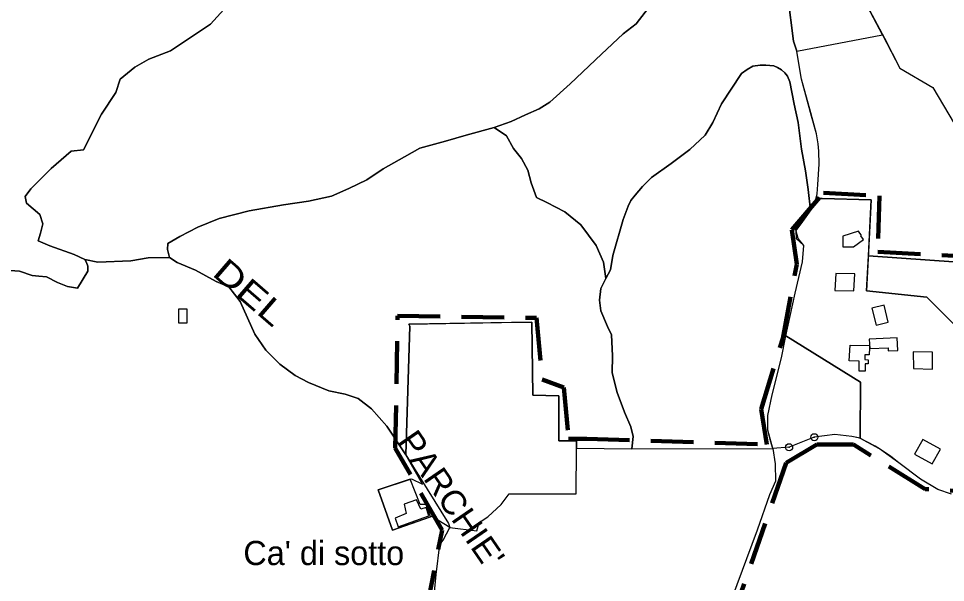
# Model space of a CAD drawing. Extents: x 645880 to 658994, y 884400 to 894744.
# Drawn here: x 653901 to 654553, y 890913 to 891309 of the extents above; entities that cross this region are included whole.
import ezdxf
from ezdxf.enums import TextEntityAlignment as Align

# ---------------------------------------------------------------- set-up
doc = ezdxf.new("R2010")
doc.units = 0
doc.header["$LTSCALE"] = 10
doc.header["$PDMODE"] = 32
doc.header["$PDSIZE"] = 5
doc.linetypes.add('MEDIUM_DASHED', pattern=[4.5, 3, -1.5])
for name, color, linetype, lineweight in [('13', 7, 'Continuous', 25), ('14', 7, 'Continuous', 25), ('15', 7, 'MEDIUM_DASHED', 100), ('16', 7, 'Continuous', 25), ('17', 7, 'Continuous', 25), ('18', 7, 'Continuous', 25), ('2', 7, 'Continuous', 25), ('25', 7, 'Continuous', 25), ('30', 7, 'Continuous', 25), ('31', 7, 'Continuous', 25), ('4', 7, 'Continuous', 25), ('6', 7, 'Continuous', 25), ('7', 7, 'Continuous', 25), ('8', 7, 'Continuous', 25)]:
    doc.layers.add(name, color=color, linetype=linetype, lineweight=lineweight)
doc.layers.add('60', color=7, linetype='Continuous')

msp = doc.modelspace()

# ---------------------------------------------------------------- linework, layer by layer
at = {"layer": '13'}
msp.add_line((654460.44, 891015.21), (654442.69, 891008.19), dxfattribs=at)
for points in [[(654431.39, 891007.39), (654427.88, 891020.21), (654427.88, 891030.4), (654430.8, 891045.01), (654437.43, 891071.09), (654440.44, 891086.51)], [(654440.44, 891086.51), (654492.88, 891053.96), (654492.54, 891014.53), (654486.75, 891015.85), (654474.91, 891017.12), (654460.44, 891015.21)], [(654216.32, 890855.24), (654215.56, 890850.9), (654202.59, 890869.12), (654194.7, 890888.26), (654193.71, 890894.64), (654193.05, 890901.65), (654194.7, 890918.88), (654197.32, 890939.8), (654199.62, 890942.98), (654204.23, 890951.92), (654223.32, 890949.41), (654224.86, 890955.4), (654231.03, 890959.39), (654240.29, 890967.87), (654245.95, 890975.36), (654293.14, 890975.36), (654293.28, 891007.67)], [(654293.28, 891007.67), (654332.09, 891007.07), (654431.39, 891007.39), (654432.9, 890996.45), (654433.12, 890984.39), (654428.99, 890974.82), (654420.24, 890950.06), (654402.15, 890901.58)]]:
    msp.add_lwpolyline(points, dxfattribs=at)
for p in [(654460.44, 891015.21), (654442.69, 891008.19)]:
    msp.add_point(p, dxfattribs=at)
at = {"layer": '14'}
msp.add_lwpolyline([(654293.28, 891007.67), (654293.3, 891012.78), (654280.92, 891012.71), (654280.92, 891044.21), (654262.66, 891044.88), (654261.89, 891096.12), (654233.12, 891095.63), (654175.46, 891094.63), (654176.15, 891093.36), (654173.32, 891002.95), (654203.28, 890954.63), (654204.25, 890951.87), (654223.32, 890949.41), (654224.86, 890955.4), (654231.03, 890959.39), (654240.29, 890967.87), (654245.95, 890975.36), (654293.14, 890975.36)], close=True, dxfattribs=at)
at = {"layer": '15'}
for points in [[(654444.63, 891160.84), (654466.79, 891186.93), (654506.16, 891184.8), (654505.1, 891145.4), (654562.68, 891142.53)], [(654187.59, 890892.26), (654198.8, 890949.95), (654165.97, 891007.65), (654167.57, 891100.6), (654265.27, 891099), (654269.27, 891055.73), (654284.49, 891050.12), (654287.69, 891014.06), (654300.51, 891014.06), (654427.03, 891010.05), (654423.03, 891034.89), (654438.19, 891084.48), (654448.04, 891136.86), (654444.63, 891160.84)], [(654585.76, 890975.95), (654538.33, 890978.79), (654487.88, 891010.05), (654462.26, 891010.05), (654440.63, 890997.22), (654400.59, 890881.84)]]:
    msp.add_lwpolyline(points, dxfattribs=at)
at = {"layer": '16'}
for points in [[(654257.57, 891241.75), (654267.01, 891245.87), (654274.68, 891250.57), (654288.78, 891263.42), (654310.86, 891284.26), (654326.2, 891298.53), (654335.13, 891305.73), (654345.47, 891318.9), (654360.97, 891343.75), (654359.03, 891359.49), (654347.03, 891367.8), (654337.81, 891377.96), (654334.12, 891387.19), (654335.04, 891392.27), (654337.81, 891394.12), (654345.19, 891395.96), (654355.34, 891393.66), (654371.87, 891382.28)], [(654438.65, 891351.83), (654441.81, 891325), (654445.75, 891293.44), (654448.15, 891286.34), (654508.46, 891297.97), (654495.69, 891321.87), (654480.74, 891328.55), (654472.64, 891339.37), (654465.62, 891367.56), (654462.99, 891383.59), (654458.99, 891391.09)], [(654026.23, 891346.03), (654052.52, 891323.65), (654036.16, 891305.49), (654008.06, 891286.58), (653992.89, 891280.85), (653982.94, 891275.13), (653972.74, 891266.67), (653969.59, 891257.45), (653959.56, 891242.28), (653946.87, 891217.14), (653938.16, 891216.14), (653924.24, 891203.95), (653909.96, 891189.77), (653905.81, 891184.24), (653906.85, 891179.71), (653911.51, 891175.69), (653916.18, 891171.66), (653918.25, 891165.12), (653916.58, 891158.63), (653915.08, 891153.16), (653923.13, 891149.73), (653940.24, 891143.62), (653947.75, 891140.12)], [(654235.53, 891232.87), (654247.43, 891236.94), (654257.57, 891241.75)], [(654201.36, 891223.19), (654215.82, 891227.41), (654235.53, 891232.87)], [(654007.31, 891141.45), (654005.78, 891147.18), (654006.13, 891151.44), (654014.56, 891156.26), (654027.22, 891162.9), (654042.28, 891168.92), (654063.37, 891174.35), (654087.47, 891178.57), (654104.95, 891180.98), (654121.22, 891184.6), (654133.27, 891190.03), (654145.92, 891196.06), (654157.37, 891203.89), (654172.43, 891212.33), (654183.28, 891218.36), (654201.36, 891223.19)], [(654007.31, 891141.45), (653992.41, 891141.17), (653980.07, 891139.23), (653956.91, 891138.14), (653947.75, 891140.12), (653948.95, 891138.08), (653949.85, 891135.46), (653949.85, 891131.93), (653942.66, 891120.01), (653935.56, 891121.19), (653928.6, 891123.94), (653920.87, 891127.94), (653915.46, 891128.44), (653910.83, 891128.94), (653901.81, 891131.94), (653891.76, 891132.69)], [(653947.75, 891140.12), (653956.91, 891138.14), (653980.07, 891139.23), (653992.41, 891141.17), (654007.31, 891141.45)], [(654095.51, 891058.54), (654084.82, 891066.57), (654074.9, 891076.5), (654067.26, 891087.58), (654056.95, 891110.5), (654048.93, 891120.82), (654040.15, 891124.64), (654025.64, 891132.66), (654012.66, 891138.01), (654007.31, 891141.45)], [(654173.32, 891002.95), (654160.04, 891023.01), (654149.35, 891035.24), (654139.81, 891042.5), (654130.64, 891045.56), (654119.19, 891047.85), (654105.06, 891053.58), (654095.51, 891058.54)], [(654157.03, 890735.67), (654162.78, 890760.6), (654186.67, 890863.9), (654190.49, 890880.45), (654194.7, 890888.26), (654193.71, 890894.64), (654193.05, 890901.65), (654194.7, 890918.88), (654197.32, 890939.8), (654199.62, 890942.98), (654204.23, 890951.92), (654191.63, 890959.55), (654164.07, 890949.87), (654153.98, 890978.35), (654177.43, 890985.94), (654185.16, 890982.22), (654173.32, 891002.95)]]:
    msp.add_lwpolyline(points, dxfattribs=at)
at = {"layer": '17'}
for points in [[(654235.53, 891232.87), (654215.82, 891227.41), (654201.36, 891223.19), (654183.28, 891218.36), (654172.43, 891212.33), (654157.37, 891203.89), (654145.92, 891196.06), (654133.27, 891190.03), (654121.22, 891184.6), (654104.95, 891180.98), (654087.47, 891178.57), (654063.37, 891174.35), (654042.28, 891168.92), (654027.22, 891162.9), (654014.56, 891156.26), (654006.13, 891151.44), (654005.78, 891147.18), (654007.31, 891141.45), (654012.66, 891138.01), (654025.64, 891132.66), (654040.15, 891124.64), (654048.93, 891120.82), (654056.95, 891110.5), (654067.26, 891087.58), (654074.9, 891076.5), (654084.82, 891066.57), (654095.51, 891058.54)], [(654265.12, 891183.67), (654261.51, 891193.91), (654259.03, 891202.78), (654254.77, 891210.94), (654249.1, 891218.04), (654244.13, 891226.91), (654235.53, 891232.87)], [(654317.9, 891087.07), (654315.07, 891093.11), (654310.45, 891104.11), (654309.39, 891111.56), (654310.45, 891119.73), (654314, 891126.82), (654312.29, 891138.19), (654307.15, 891149.95), (654296.28, 891164.39), (654285.16, 891173.64), (654272.48, 891180.22), (654265.12, 891183.67)], [(654173.32, 891002.95), (654176.15, 891093.36), (654175.46, 891094.63), (654240.72, 891095.76), (654261.89, 891096.12), (654262.66, 891044.88), (654280.92, 891044.21), (654280.92, 891012.71), (654293.3, 891012.78), (654293.28, 891007.67), (654332.09, 891007.07), (654333.15, 891015.74)], [(654327.12, 891032.77), (654321.8, 891046.62), (654318.26, 891060.46), (654318.61, 891072.52), (654317.9, 891087.07)], [(654095.51, 891058.54), (654105.06, 891053.58), (654119.19, 891047.85), (654130.64, 891045.56), (654139.81, 891042.5), (654149.35, 891035.24), (654160.04, 891023.01), (654173.32, 891002.95)], [(654333.15, 891015.74), (654331.38, 891022.48), (654327.12, 891032.77)], [(654556.73, 890975.16), (654547.16, 890978.61), (654535.13, 890985.77), (654519.82, 890997.18), (654506.3, 891007.1), (654492.53, 891014.52), (654486.75, 891015.85), (654474.91, 891017.12), (654460.44, 891015.21), (654442.69, 891008.19), (654431.39, 891007.39), (654432.9, 890996.45), (654433.12, 890984.39), (654428.99, 890974.82), (654420.24, 890950.06), (654402.15, 890901.58)]]:
    msp.add_lwpolyline(points, dxfattribs=at)
at = {"layer": '18'}
for points in [[(654558.82, 891422.97), (654547.79, 891403.53), (654543.78, 891387.98), (654539.99, 891369.33), (654535.77, 891360.76), (654522.74, 891368.54), (654511.72, 891380.2), (654494.99, 891387.59), (654458.99, 891391.09), (654462.99, 891383.59), (654465.62, 891367.56), (654472.64, 891339.37), (654480.74, 891328.55), (654495.69, 891321.87), (654509.71, 891295.63), (654520.55, 891274.47), (654543.6, 891260.86), (654558.63, 891235.59)], [(653948.95, 891138.08), (653947.75, 891140.12), (653940.24, 891143.62), (653923.13, 891149.73), (653915.08, 891153.16), (653916.58, 891158.63), (653918.25, 891165.12), (653916.18, 891171.66), (653911.51, 891175.69), (653906.85, 891179.71), (653905.81, 891184.24), (653909.96, 891189.77), (653924.24, 891203.95), (653938.16, 891216.14), (653946.87, 891217.14), (653959.56, 891242.28), (653969.59, 891257.45), (653972.74, 891266.67), (653982.94, 891275.13), (653992.89, 891280.85), (654008.06, 891286.58), (654036.16, 891305.49), (654052.52, 891323.65)], [(653891.76, 891132.69), (653901.81, 891131.94), (653910.83, 891128.94), (653915.46, 891128.44), (653920.87, 891127.94), (653928.6, 891123.94), (653935.56, 891121.19), (653942.66, 891120.01), (653949.85, 891131.93), (653949.85, 891135.46), (653948.95, 891138.08)]]:
    msp.add_lwpolyline(points, dxfattribs=at)
at = {"layer": '2'}
msp.add_lwpolyline([(654165.81, 890958.47), (654167.94, 890952.28), (654189.58, 890960.03), (654187.75, 890965.79), (654183.9, 890964.76), (654180.99, 890971.28), (654172.14, 890968.24), (654173.7, 890961.76)], close=True, dxfattribs=at)
at = {"layer": '25'}
msp.add_line((654307.15, 891149.95), (654312.29, 891138.19), dxfattribs=at)
for points in [[(654445.75, 891293.44), (654441.81, 891325), (654438.65, 891351.83), (654435.5, 891372.74), (654433.14, 891387.33), (654426.43, 891397.59), (654418.55, 891404.3), (654408.69, 891405.09), (654394.89, 891401.54), (654384.25, 891388.91)], [(654384.25, 891388.91), (654369.26, 891361.3), (654360.97, 891343.75), (654345.47, 891318.9), (654335.13, 891305.73), (654326.2, 891298.53), (654310.86, 891284.26), (654288.78, 891263.42), (654274.68, 891250.57)], [(654463.2, 891221.42), (654462.07, 891228.32), (654458.56, 891240.74), (654451.54, 891266.83), (654449.06, 891280.54), (654448.15, 891286.34), (654445.75, 891293.44)], [(654383.65, 891227.46), (654389.23, 891236.33), (654395.2, 891249.49), (654409.15, 891270.77), (654413.19, 891273.57), (654417.15, 891275.81), (654422.48, 891276.67), (654426.34, 891276.7), (654431.97, 891276.07), (654434.49, 891274.98), (654437.37, 891273.35), (654439.63, 891271.22), (654441.51, 891268.96), (654443.14, 891264.95), (654446.27, 891249.27), (654449.16, 891236.36), (654451.53, 891217.67), (654454.17, 891202.48), (654456.05, 891189.31), (654457.81, 891174.76), (654460.56, 891178.27)], [(654274.68, 891250.57), (654267.01, 891245.87), (654257.57, 891241.75)], [(654257.57, 891241.75), (654247.43, 891236.94), (654235.53, 891232.87)], [(654235.53, 891232.87), (654244.13, 891226.91), (654249.1, 891218.04), (654254.77, 891210.94), (654259.03, 891202.78), (654261.51, 891193.91), (654265.12, 891183.67), (654272.48, 891180.22), (654285.16, 891173.64), (654296.28, 891164.39), (654307.15, 891149.95)], [(654359.94, 891207.59), (654372.88, 891217.42), (654383.65, 891227.46)], [(654463.75, 891207.08), (654463.57, 891216.28), (654463.2, 891221.42)], [(654318.74, 891142.93), (654326.15, 891168.14), (654329.71, 891177.47), (654331.57, 891181.43), (654334.45, 891185.34), (654339.66, 891191.43), (654345.96, 891197.6), (654359.94, 891207.59)], [(654460.56, 891178.27), (654462.45, 891186.3), (654462.95, 891192.7), (654463.75, 891207.08)], [(654312.29, 891138.19), (654314, 891126.82), (654317.19, 891132.86), (654318.74, 891142.93)]]:
    msp.add_lwpolyline(points, dxfattribs=at)
at = {"layer": '30'}
msp.add_lwpolyline([(654461.79, 891182.86), (654462.45, 891186.3), (654462.95, 891192.7), (654463.75, 891207.08), (654463.57, 891216.28), (654463.2, 891221.42), (654462.07, 891228.32), (654457.27, 891245.62), (654451.54, 891266.83), (654449.06, 891280.54), (654448.15, 891286.34), (654508.46, 891297.97), (654520.55, 891274.47), (654543.6, 891260.86), (654558.63, 891235.59), (654567.65, 891184.07), (654567.65, 891184.07), (654561.56, 891138.28), (654498.47, 891142.75), (654500.29, 891182.02), (654465.9, 891183.04)], close=True, dxfattribs=at)
at = {"layer": '31'}
for points in [[(654456.05, 891189.31), (654454.17, 891202.48), (654451.53, 891217.67), (654449.16, 891236.36), (654446.27, 891249.27), (654443.14, 891264.95), (654441.51, 891268.96), (654439.63, 891271.22), (654437.37, 891273.35), (654434.49, 891274.98), (654431.97, 891276.07), (654426.34, 891276.7), (654422.48, 891276.67), (654417.15, 891275.81), (654413.19, 891273.57), (654409.15, 891270.77), (654395.2, 891249.49), (654389.23, 891236.33), (654383.65, 891227.46)], [(654383.65, 891227.46), (654372.88, 891217.42), (654359.94, 891207.59)], [(654359.94, 891207.59), (654345.96, 891197.6), (654339.66, 891191.43), (654334.45, 891185.34), (654331.57, 891181.43), (654329.71, 891177.47), (654326.15, 891168.14), (654318.74, 891142.93)], [(654450.7, 891165.25), (654457.81, 891174.76), (654456.05, 891189.31)], [(654437.43, 891071.09), (654440.44, 891086.51), (654447.08, 891116.46), (654452.22, 891138.56), (654453.1, 891149.84), (654449.04, 891154.9), (654447.43, 891160.94), (654450.7, 891165.25)], [(654318.74, 891142.93), (654317.19, 891132.86), (654314, 891126.82), (654310.45, 891119.73), (654309.39, 891111.56), (654310.45, 891104.11), (654315.07, 891093.11), (654317.9, 891087.07)], [(654317.9, 891087.07), (654318.61, 891072.52), (654318.26, 891060.46), (654321.8, 891046.62), (654327.12, 891032.77), (654331.38, 891022.48), (654333.15, 891015.74), (654332.09, 891007.07), (654431.39, 891007.39), (654429.68, 891012.63), (654427.88, 891020.21), (654427.88, 891030.4), (654430.8, 891045.01), (654437.43, 891071.09)]]:
    msp.add_lwpolyline(points, dxfattribs=at)
at = {"layer": '4'}
msp.add_lwpolyline([(654176.51, 890985.72), (654153.98, 890978.35), (654164.07, 890949.87), (654190.71, 890959.33), (654187.78, 890968.05), (654183.48, 890968.05)], close=True, dxfattribs=at)
at = {"layer": '6'}
for points in [[(654491.44, 891160.01), (654480.48, 891156.52), (654480.4, 891149.02), (654488.04, 891148.94), (654495.05, 891154.05), (654493.17, 891156.62), (654493.65, 891156.98)], [(654019.46, 891095.36), (654013.86, 891095.36), (654013.86, 891105.36), (654019.46, 891105.36)]]:
    msp.add_lwpolyline(points, close=True, dxfattribs=at)
at = {"layer": '7'}
for points in [[(654475.5, 891130.19), (654474.95, 891118.22), (654488.31, 891117.99), (654488.86, 891129.96)], [(654500.85, 891105.96), (654503.79, 891094.02), (654512.34, 891096.12), (654509.41, 891108.06)], [(654499.09, 891084.18), (654499.37, 891077.53), (654512.3, 891078.07), (654512.39, 891075.91), (654519.11, 891076.19), (654518.74, 891084.99)], [(654499.28, 891078.15), (654498.95, 891073.12), (654495.93, 891073.12), (654495.85, 891069.76), (654498.29, 891069.54), (654498.18, 891066.71), (654496.26, 891066.71), (654496.26, 891061.65), (654491.95, 891061.54), (654492.05, 891068.67), (654485.01, 891068.89), (654485.55, 891079.85), (654499.28, 891079.74)], [(654529.81, 891075.29), (654530.04, 891063.57), (654543.43, 891063.09), (654543.55, 891074.95)], [(654536.61, 891013.73), (654530.86, 891003.35), (654543.3, 890996.46), (654549.05, 891006.85)]]:
    msp.add_lwpolyline(points, close=True, dxfattribs=at)
at = {"layer": '8'}
for points in [[(654440.44, 891086.51), (654447.08, 891116.46), (654452.22, 891138.56), (654453.1, 891149.84), (654448.01, 891154.7), (654447.78, 891160.37), (654452.28, 891166.69), (654460.56, 891178.27), (654461.79, 891182.86), (654465.9, 891183.04), (654500.29, 891182.02), (654497.1, 891118.08), (654539.46, 891113.62), (654584.34, 891068.6)], [(654492.53, 891014.52), (654492.54, 891014.53), (654492.88, 891053.96), (654440.44, 891086.51)], [(654556.73, 890975.16), (654547.16, 890978.61), (654535.13, 890985.77), (654519.82, 890997.18), (654514.07, 891001.96), (654506.3, 891007.1), (654503.14, 891008.85), (654492.53, 891014.52)]]:
    msp.add_lwpolyline(points, dxfattribs=at)
msp.add_lwpolyline([(654498.47, 891142.75), (654561.56, 891138.28), (654606.48, 891089.53), (654584.34, 891068.6), (654539.46, 891113.62), (654497.08, 891118.13)], close=True, dxfattribs=at)

# ---------------------------------------------------------------- texts
at = {"layer": '60'}
for s, rotation, width, p in [('DEL', 319.164, 1.3, (654058.32, 891110.65)), ("PARCHIE'", 304.522, 1.05, (654198.46, 890966.89))]:
    msp.add_text(s, height=17, rotation=rotation, dxfattribs=dict(at, width=width)).set_placement(p, align=Align.CENTER)
msp.add_text("Ca' di sotto", height=17, dxfattribs=at).set_placement((654115.71, 890925.42), align=Align.CENTER)

doc.saveas('drawing.dxf')
